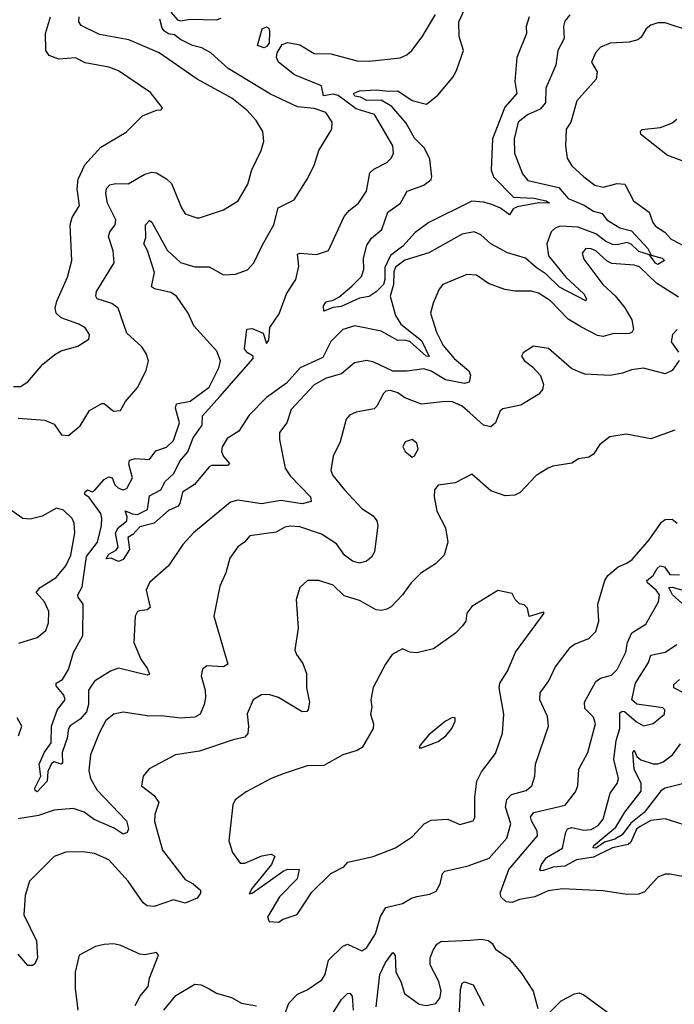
# Model space of a CAD drawing. Extents: x 1552033 to 1694788, y 811965 to 917215.
# Tile 548 of 632: x 1655481 to 1658224, y 904270 to 908393. Entities that reach past the tile are written whole.
import ezdxf

# ---------------------------------------------------------------- set-up
doc = ezdxf.new("R2010")
doc.units = 0

msp = doc.modelspace()

# ---------------------------------------------------------------- linework, layer by layer
at = {"layer": '0CON20XD'}
for points in [[(1655455, 906857.8), (1655485, 906857.1), (1655515, 906877.5), (1655578.6, 906951.4), (1655628.6, 906991.4), (1655655, 907006.4), (1655725, 907026.5), (1655770.8, 907055), (1655774.3, 907075), (1655755, 907102.5), (1655728.5, 907118.5), (1655654.7, 907144.7), (1655634.6, 907165), (1655629.6, 907185), (1655636.2, 907215), (1655681.8, 907315), (1655699.1, 907385), (1655692.9, 907535), (1655700.5, 907565), (1655731.4, 907615), (1655721.5, 907685), (1655726.6, 907725), (1655754.6, 907785), (1655820.5, 907859.5), (1655927.6, 907922.4), (1655995, 907991.4), (1656053.9, 908013.9), (1656073.6, 908016.4), (1656080, 908025), (1656028.9, 908088.9), (1655895, 908179.4), (1655855, 908194.4), (1655755, 908212.9), (1655715, 908233.1), (1655645, 908228.6), (1655605, 908243.1), (1655590, 908265), (1655589.2, 908335), (1655610.4, 908405)], [(1655475, 906725.3), (1655586.9, 906716.9), (1655625, 906699.4), (1655656, 906655), (1655685, 906652.2), (1655735, 906692), (1655773.1, 906756.9), (1655825, 906786.7), (1655835, 906786.7), (1655874.5, 906754.5), (1655903.9, 906756.1), (1655923.8, 906795), (1655975.7, 906854.3), (1656010.5, 906925), (1656020.6, 906965), (1656011.4, 906995), (1655993.2, 907023.2), (1655930.5, 907080.5), (1655893.1, 907185), (1655866.9, 907205), (1655805.7, 907225), (1655800, 907235), (1655802.9, 907255), (1655876.4, 907375), (1655872.9, 907425), (1655853.8, 907485), (1655858.2, 907505), (1655881.2, 907535), (1655883.5, 907555), (1655849.7, 907625), (1655841.6, 907665), (1655845, 907686), (1655858.5, 907701.5), (1655882.2, 907707.8), (1655935, 907705.5), (1656005, 907746.9), (1656035, 907754.6), (1656055, 907752.1), (1656096.9, 907726.9), (1656117, 907707), (1656158.9, 907605), (1656175, 907580.8), (1656223, 907563), (1656235, 907564.2), (1656335, 907596.7), (1656397.1, 907635), (1656437.3, 907705), (1656453.3, 907765), (1656493.3, 907845), (1656504.4, 907885), (1656500, 907925), (1656471.8, 907971.8), (1656432.2, 908015), (1656370, 908065), (1656225, 908144.6), (1656065, 908254.7), (1655938.6, 908308.6), (1655815, 908330.9), (1655738.8, 908368.8), (1655729.3, 908385), (1655730, 908405)], [(1657786.6, 908413.4), (1657765, 908388), (1657760, 908365), (1657762.7, 908315), (1657736, 908265), (1657727.2, 908202.8), (1657685, 908106.2), (1657684.1, 908045), (1657661.3, 908018.7), (1657608.9, 907995), (1657569.6, 907965), (1657552.2, 907895), (1657554.2, 907834.3), (1657588, 907748), (1657609.9, 907719.9), (1657740.4, 907690.4), (1657779.7, 907645), (1657846.1, 907616.1), (1657885, 907591.6), (1657921.3, 907581.3), (1657940.9, 907555), (1657995, 907521.3), (1658045, 907508.8), (1658112.4, 907435), (1658127.1, 907407.1), (1658173.1, 907395), (1658182.5, 907385), (1658155, 907368.8), (1658145, 907373.2), (1658119.1, 907409.1), (1658075, 907423.2), (1658042.7, 907452.7), (1658025, 907459.7), (1657985, 907450), (1657965, 907452.4), (1657935, 907465.6), (1657895, 907496.2), (1657819.2, 907525), (1657745, 907528.2), (1657725, 907520.7), (1657707.9, 907505), (1657689.3, 907455), (1657697.1, 907405), (1657769.4, 907315), (1657844, 907245), (1657856.1, 907225), (1657853.3, 907216.7), (1657743.4, 907273.4), (1657687.4, 907327.4), (1657645.1, 907355.1), (1657600.7, 907395), (1657525, 907416.5), (1657455, 907454.4), (1657412.6, 907492.6), (1657385, 907504.5), (1657335, 907495.3), (1657195, 907417.2), (1657095, 907385.9), (1657055, 907356.5), (1657048.1, 907338.1), (1657046.9, 907285), (1657033.6, 907235), (1657055.3, 907155), (1657078, 907118), (1657165, 907050), (1657196.4, 906983.6), (1657184.1, 906985), (1657115.9, 907045.9), (1657095, 907051.9), (1657065, 907050.3), (1656995, 907088.7), (1656885, 907110.8), (1656835, 907095.8), (1656785, 907045.9), (1656751.2, 906978.8), (1656656.4, 906935), (1656599.3, 906870.7), (1656515, 906811.8), (1656443.1, 906736.9), (1656399.2, 906670.7), (1656350.4, 906639.6), (1656328.9, 906605), (1656326, 906585), (1656335, 906564.4), (1656360.5, 906535), (1656352.9, 906527.1), (1656315, 906526.1), (1656285, 906526.9), (1656275, 906521.2), (1656212.9, 906447.1), (1656162.9, 906415), (1656152.5, 906367.5), (1656144.4, 906355.6), (1656105, 906338), (1656045, 906285.3), (1655985, 906270), (1655955, 906237.1), (1655934.4, 906225), (1655941.4, 906175), (1655915, 906132.4), (1655895, 906124.7), (1655865, 906138.2), (1655843.8, 906135), (1655854, 906155), (1655885, 906171.3), (1655893.3, 906185), (1655881.9, 906245), (1655893.8, 906265), (1655930.5, 906295), (1655931.7, 906311.7), (1655923.1, 906336.9), (1655953.4, 906323.4), (1655975, 906321.1), (1656017.2, 906342.8), (1656025, 906399.2), (1656073.1, 906425), (1656091.2, 906458.8), (1656127.6, 906492.4), (1656152.6, 906545), (1656186, 906584), (1656208.2, 906641.8), (1656245.2, 906695), (1656247.2, 906735), (1656319.4, 906815), (1656460, 906975), (1656460, 906985), (1656435, 906998), (1656422.5, 907015), (1656432.1, 907097.9), (1656455, 907100.4), (1656501.1, 907081.1), (1656515, 907037.5), (1656525, 907051.2), (1656529.2, 907105), (1656568.3, 907161.7), (1656599.4, 907245), (1656638.5, 907305), (1656650.9, 907360.9), (1656645, 907411.2), (1656655, 907415.5), (1656725, 907409.7), (1656775, 907427.3), (1656840.7, 907569.3), (1656861.9, 907595), (1656900, 907625), (1656933.6, 907675), (1656948.3, 907751.7), (1656965, 907766.9), (1657019.2, 907795), (1657039.1, 907815), (1657047.2, 907835), (1657044.6, 907865), (1656986, 907966), (1656967, 907997), (1656890.5, 908020.5), (1656815, 908076), (1656795, 908080.9), (1656754.4, 908074.4), (1656745, 908116.9), (1656632.3, 908162.3), (1656565.8, 908215.8), (1656556.9, 908235), (1656560.4, 908255), (1656580.5, 908289.5), (1656605, 908298.4), (1656655, 908288), (1656715, 908252), (1656785, 908250.4), (1656895, 908220.7), (1656945, 908219.7), (1657075, 908234.4), (1657103, 908247), (1657123.8, 908265), (1657167.6, 908322.4), (1657222.7, 908415)], [(1656115, 908424.7), (1656143, 908393), (1656155, 908388.4), (1656195.8, 908395.8), (1656305, 908393.1), (1656325, 908399.2)], [(1657616.3, 908405), (1657602.9, 908365), (1657603.9, 908335), (1657564.3, 908235.7), (1657556.1, 908135), (1657563.5, 908085), (1657513.1, 908026.9), (1657462.4, 907895), (1657456.1, 907765), (1657466.9, 907735), (1657550.5, 907650.5), (1657635.6, 907645.6), (1657686.2, 907635), (1657700.8, 907625), (1657656.7, 907626.7), (1657565, 907610), (1657548.6, 907601.4), (1657533.8, 907576.2), (1657495, 907603.8), (1657459.3, 907619.3), (1657425, 907629.4), (1657375, 907633.7), (1657195, 907544.6), (1657137.8, 907502.2), (1657086.2, 907445), (1657035, 907406), (1657010.9, 907355), (1657011, 907305), (1657005.2, 907285), (1656975, 907253.4), (1656945, 907233.6), (1656905, 907226.7), (1656828, 907192), (1656795, 907188.1), (1656755, 907172.5), (1656753.6, 907195), (1656765, 907211.8), (1656795, 907218.2), (1656818, 907232), (1656872.2, 907277.8), (1656912.6, 907317.4), (1656923.4, 907346.6), (1656921.5, 907395), (1656935, 907448.8), (1656955, 907479.2), (1656998.8, 907515), (1657023, 907587), (1657076.1, 907625), (1657104.4, 907675.6), (1657175, 907701.1), (1657205, 907724.5), (1657208.2, 907735), (1657199.7, 907809.7), (1657177.5, 907855), (1657135, 907897.9), (1657100.1, 907960.1), (1657039.8, 908029.8), (1656995, 908057.1), (1656935, 908055.4), (1656909.3, 908069.3), (1656885, 908073.9), (1656879.2, 908085), (1656905, 908095.6), (1656975, 908100.4), (1657025, 908093.5), (1657065, 908096.1), (1657125.8, 908055), (1657185, 908039.2), (1657233.2, 908076.8), (1657299.2, 908155), (1657313.2, 908185), (1657341.1, 908265), (1657322.5, 908322.5), (1657321.1, 908385), (1657345, 908436.7)], [(1658240.8, 907230.8), (1658149.5, 907289.5), (1658078.3, 907358.3), (1658055, 907365.2), (1657961.9, 907371.9), (1657942.2, 907382.2), (1657894.3, 907425), (1657875, 907434.5), (1657853.3, 907435), (1657838.1, 907415), (1657845, 907390), (1657923.6, 907285), (1657976.4, 907236.4), (1658016.6, 907186.6), (1658046, 907136), (1658052.1, 907097.9), (1658046.2, 907083.8), (1658035, 907079.1), (1657965, 907077.2), (1657925, 907066.2), (1657901.5, 907071.5), (1657835.3, 907105.3), (1657778.9, 907138.9), (1657705, 907216), (1657655, 907247.8), (1657625, 907256.8), (1657555, 907256.5), (1657513.9, 907263.9), (1657445, 907289.2), (1657395, 907323.3), (1657355, 907326.9), (1657254.3, 907285), (1657239.2, 907265), (1657213.6, 907206.4), (1657202.9, 907165), (1657226.9, 907085), (1657255, 907028.9), (1657301.1, 906975), (1657362.7, 906922.7), (1657370, 906905), (1657364.3, 906875), (1657345, 906869.3), (1657265, 906885.3), (1657205, 906921.1), (1657175, 906930.7), (1657105, 906921.3), (1657045, 906921.5), (1656965, 906958.6), (1656935, 906965.9), (1656883.8, 906956.2), (1656829.7, 906910.3), (1656765, 906892), (1656715, 906864.6), (1656619, 906761), (1656600, 906705), (1656569.4, 906665), (1656570, 906635), (1656593.9, 906515), (1656615, 906482.9), (1656700, 906395), (1656702, 906375), (1656664.1, 906365.9), (1656575, 906380), (1656494.1, 906365.9), (1656395, 906381.8), (1656365, 906372.2), (1656208.8, 906245), (1656165, 906195.8), (1656105, 906106.9), (1656025, 906037.1), (1656011.7, 906005), (1656027.7, 905932.3), (1656015, 905921.5), (1655982.9, 905917.1), (1655974.7, 905915), (1655965.3, 905895), (1655960, 905785), (1655988.9, 905715), (1656016.9, 905675), (1656025, 905652.5), (1656015, 905648.9), (1655895, 905677.9), (1655861.2, 905665), (1655795, 905623.8), (1655768.9, 905585), (1655770.1, 905525), (1655760.9, 905495), (1655735, 905464.3), (1655693.2, 905436.8), (1655685.8, 905425), (1655680, 905385), (1655659.7, 905325), (1655660.7, 905279.3), (1655655, 905275.6), (1655625, 905285.3), (1655615, 905278.5), (1655599.7, 905245), (1655596.7, 905205), (1655555, 905160), (1655545.7, 905165.7), (1655544.2, 905175), (1655569.3, 905225), (1655562.9, 905275), (1655585, 905325.6), (1655612.9, 905365), (1655614.4, 905434.4), (1655639.7, 905505), (1655671.5, 905545), (1655666.1, 905565), (1655633.8, 905603.8), (1655633.3, 905615), (1655660.2, 905629.8), (1655685, 905672.2), (1655707.2, 905742.8), (1655745.7, 905815), (1655747.1, 905945), (1655725.5, 905975), (1655725.4, 905985), (1655742.4, 906017.6), (1655761.6, 906145), (1655806.6, 906205), (1655823.4, 906275), (1655825.9, 906305), (1655820.7, 906325), (1655772.1, 906392.1), (1655754.6, 906405), (1655753.9, 906415), (1655765, 906424.3), (1655785, 906416.7), (1655795, 906421.8), (1655835, 906467.3), (1655855, 906478.8), (1655869.2, 906475), (1655880.3, 906445), (1655895, 906431.1), (1655915, 906424.8), (1655929.5, 906430.5), (1655953.8, 906475), (1655937.9, 906532.1), (1655940.9, 906549.1), (1655964.7, 906555.3), (1656025, 906551.6), (1656052.2, 906587.8), (1656096.9, 906603.1), (1656125, 906631.5), (1656150.3, 906705), (1656133.4, 906766.6), (1656137.5, 906785), (1656195, 906795.3), (1656274.4, 906855), (1656315.3, 906935), (1656322.4, 906965), (1656306.4, 907005), (1656211.4, 907111.4), (1656187.3, 907165), (1656137.9, 907235), (1656115, 907250.6), (1656046.6, 907266.6), (1656033.8, 907275), (1656045.3, 907335), (1656016.5, 907426.5), (1656000.6, 907455), (1656009.2, 907480.8), (1656008.5, 907535), (1656025, 907551.9), (1656035, 907545.7), (1656098.5, 907428.5), (1656155, 907376.3), (1656215, 907358.6), (1656275, 907359.1), (1656335, 907324.4), (1656385, 907328.1), (1656435, 907346), (1656462, 907375), (1656499.1, 907450.9), (1656546.5, 907535), (1656564, 907606), (1656630.8, 907639.2), (1656686, 907725), (1656715, 907783.3), (1656734.6, 907845.4), (1656789.4, 907935), (1656790, 907965), (1656763.8, 908005), (1656715, 908021.1), (1656645, 908028.4), (1656531.5, 908081.5), (1656355, 908189.1), (1656282, 908255), (1656243.8, 908275), (1656205, 908285.3), (1656155, 908310.2), (1656129.9, 908329.9), (1656105, 908333.9), (1656087.3, 908345), (1656077.8, 908357.8), (1656068.6, 908395)], [(1656505, 908275.8), (1656477.5, 908285), (1656496.7, 908355), (1656515, 908364.2), (1656525, 908358.6), (1656527.7, 908345), (1656525.8, 908295), (1656515, 908281.1), (1656505, 908275.8)], [(1658290.9, 908345), (1658185, 908379.7), (1658155, 908380), (1658125, 908370), (1658105.6, 908355), (1658085, 908320), (1658071.5, 908308.5), (1658035, 908299.6), (1657955, 908294.5), (1657915, 908278.9), (1657894.2, 908255), (1657876.2, 908215), (1657900, 908175), (1657896.7, 908145), (1657815, 908053.1), (1657789.6, 907965), (1657770.5, 907935), (1657768.2, 907865), (1657775, 907813.3), (1657795, 907782), (1657844, 907735), (1657891.1, 907701.1), (1657925, 907692.7), (1657985, 907707.5), (1658015.8, 907705), (1658053.3, 907635), (1658117.8, 907587.8), (1658133.6, 907543.6), (1658145, 907528.6), (1658183.6, 907503.6), (1658210, 907475), (1658315, 907420.2)], [(1658234, 907975), (1658215, 907960.8), (1658165, 907940), (1658088.3, 907931.7), (1658080, 907925), (1658082.5, 907915), (1658195, 907826), (1658255, 907804)], [(1658235, 907095.8), (1658215.5, 907074.5), (1658210, 907045), (1658240.7, 907000.7)], [(1658243.4, 906966.6), (1658215.4, 906924.6), (1658185, 906910.6), (1658095, 906933.6), (1658045, 906927.5), (1658007.3, 906912.7), (1657955, 906903.1), (1657849.4, 906909.4), (1657795, 906930.9), (1657696.4, 907016.4), (1657634.3, 907025.7), (1657591.2, 906998.8), (1657583.8, 906985), (1657595, 906966.2), (1657630, 906940), (1657663, 906903), (1657676, 906865), (1657671.2, 906845), (1657656.2, 906825), (1657580.9, 906779.1), (1657505, 906764.4), (1657494.6, 906755), (1657474.8, 906705.2), (1657455, 906688.2), (1657425, 906694.7), (1657367.4, 906747.4), (1657335, 906774.7), (1657295, 906792.5), (1657265, 906794.6), (1657165, 906783.3), (1657095, 906810), (1657065, 906830.3), (1657035, 906841.1), (1657015, 906837.3), (1657005, 906828.6), (1656977.5, 906775), (1656965.9, 906764.1), (1656890.3, 906749.7), (1656863.2, 906736.8), (1656849.1, 906720.9), (1656824.4, 906625), (1656794.1, 906565.9), (1656785.4, 906505), (1656793.3, 906485), (1656842.2, 906425), (1656915, 906346.5), (1656961.4, 906315), (1656977.1, 906295), (1656981.1, 906275), (1656967.5, 906165), (1656955, 906142), (1656934.5, 906125.5), (1656905, 906117.5), (1656875, 906126.4), (1656841.5, 906151.5), (1656808.8, 906198.8), (1656745, 906239.4), (1656655, 906270), (1656615, 906272.5), (1656592.4, 906267.6), (1656555, 906247.9), (1656445, 906231.9), (1656422.5, 906205), (1656395, 906186), (1656361.4, 906138.6), (1656345, 906076.7), (1656319.3, 906020.7), (1656294.3, 905895), (1656352.5, 905695), (1656335, 905683.3), (1656265, 905688), (1656246.4, 905673.6), (1656242, 905645), (1656258.6, 905585), (1656259.4, 905555), (1656254.5, 905525), (1656236.9, 905485), (1656215, 905472.5), (1656155, 905467.6), (1656075, 905478.4), (1656025, 905476.8), (1655915, 905493.8), (1655875, 905484.6), (1655842, 905458), (1655814.7, 905405.3), (1655778.2, 905315), (1655770.6, 905249.4)], [(1658225.6, 906674.4), (1658125, 906638.6), (1658022.3, 906657.7), (1657953.4, 906646.6), (1657911.2, 906615), (1657885, 906574), (1657865, 906562), (1657822.5, 906555), (1657794.3, 906535.7), (1657715, 906524.2), (1657695, 906515.8), (1657645, 906484), (1657577.3, 906412.7), (1657555, 906401.9), (1657515, 906400), (1657455, 906420), (1657375, 906490), (1657305, 906454), (1657235, 906444.2), (1657218.6, 906425), (1657218, 906395), (1657229.4, 906335), (1657265.5, 906265), (1657275.5, 906205), (1657259.1, 906150.9), (1657223.1, 906115), (1657161.4, 906075), (1657120.8, 906035), (1657085.6, 905985), (1657036.9, 905935), (1657018.8, 905925), (1656995, 905918.8), (1656975, 905921.5), (1656905, 905960.9), (1656841.1, 905981.1), (1656795, 906025.5), (1656735, 906044.2), (1656687.5, 906045), (1656654.3, 906015.7), (1656640, 905965), (1656648, 905845), (1656634.3, 905755), (1656640.8, 905735), (1656667.4, 905697.4), (1656682.1, 905655), (1656682.9, 905595), (1656695.5, 905535), (1656690, 905505), (1656684.3, 905495.7), (1656665, 905494.5), (1656565, 905554.6), (1656525, 905567.3), (1656493.8, 905566.2), (1656460, 905545), (1656433.5, 905486.5), (1656440, 905435), (1656436.3, 905403.7), (1656425, 905388.6), (1656375, 905377.5), (1656235, 905329.4), (1656133.3, 905315), (1656023.5, 905256.5), (1655998, 905225), (1655992, 905185), (1656045, 905144.5), (1656063.8, 905115), (1656046.7, 905065), (1656045.6, 905035), (1656078.9, 904915), (1656175, 904792.9), (1656207.5, 904775), (1656238.3, 904748.3), (1656238, 904735), (1656224, 904715), (1656175, 904693.8), (1656125, 904706.9), (1656045, 904679.4), (1656015, 904681.8), (1655998.2, 904695), (1655935.2, 904785.2), (1655855, 904875.6), (1655795, 904901.2), (1655745, 904907.9), (1655675, 904907.5), (1655625, 904888.9), (1655522.9, 904785), (1655504.2, 904725.8), (1655498.4, 904645), (1655551, 904535), (1655555.3, 904465), (1655545, 904439.4), (1655535, 904432.5), (1655515, 904432.5), (1655475, 904479.6)], [(1657125, 906561.2), (1657135, 906566.7), (1657151.2, 906595), (1657145, 906620), (1657125, 906635.7), (1657096.7, 906625), (1657086.7, 906605), (1657096.7, 906585), (1657125, 906561.2)], [(1655477.4, 905782.6), (1655555, 905806.7), (1655590.9, 905835), (1655602.3, 905867.7), (1655602.8, 905915), (1655585.6, 905955.6), (1655550, 905995), (1655567.1, 906015), (1655633.3, 906056.7), (1655675, 906105.8), (1655695, 906151.2), (1655711.5, 906245), (1655708.8, 906285), (1655701.2, 906305), (1655665, 906339.6), (1655635, 906347.9), (1655575, 906313.7), (1655525, 906301.6), (1655493.8, 906305), (1655415, 906360)], [(1656590.8, 904225), (1656609.2, 904275), (1656645, 904312), (1656685, 904330), (1656747, 904373), (1656760.8, 904395), (1656774.6, 904455), (1656835, 904513.8), (1656855, 904521.5), (1656914.4, 904494.4), (1656935, 904507.5), (1656971.5, 904565), (1656992.5, 904637.5), (1657014.6, 904675.4), (1657085, 904691.5), (1657122.9, 904715), (1657145, 904720.9), (1657199.4, 904730.6), (1657225.9, 904744.1), (1657243.1, 904775), (1657252.4, 904817.6), (1657262.5, 904827.5), (1657360.6, 904849.4), (1657448.2, 904881.8), (1657522.3, 904965), (1657538.3, 905025), (1657516, 905095), (1657521.7, 905128.3), (1657541.1, 905148.9), (1657602.5, 905165), (1657626.4, 905185), (1657640, 905225), (1657642.1, 905275), (1657696.9, 905435), (1657692.2, 905475), (1657660, 905545), (1657661.9, 905575), (1657697.8, 905625), (1657725, 905682), (1657789.2, 905765), (1657805, 905778.1), (1657865, 905801.4), (1657895, 905830.8), (1657907.9, 905875), (1657903.3, 905945), (1657932.9, 906045), (1657945, 906066.2), (1657987.9, 906102.1), (1658025, 906116.9), (1658046.9, 906133.1), (1658118.6, 906215), (1658170.3, 906289.7), (1658185, 906300), (1658215, 906301.2), (1658236.2, 906285)], [(1658306.8, 904796.8), (1658205, 904814.2), (1658185, 904814.2), (1658155, 904802.5), (1658098.5, 904741.5), (1658075, 904731.1), (1658025, 904729.5), (1657925, 904744.4), (1657755, 904753.3), (1657695.4, 904745.4), (1657640, 904720), (1657575, 904708.6), (1657545, 904696.3), (1657519.7, 904699.7), (1657498.6, 904718.6), (1657494.4, 904735), (1657529.8, 904835), (1657650, 904975), (1657649.2, 904995), (1657625, 905038.6), (1657620.7, 905055), (1657635, 905073.2), (1657766, 905104), (1657810.2, 905159.8), (1657820, 905185), (1657823.6, 905255), (1657861.8, 905325), (1657893.8, 905445), (1657885, 905471.9), (1657848.8, 905508.8), (1657847.3, 905535), (1657895, 905622), (1657915, 905635.8), (1657961, 905649), (1657985, 905672.5), (1658020.6, 905745), (1658028.2, 905785), (1658046.4, 905825), (1658105, 905861.9), (1658157.3, 905955), (1658161.4, 905985), (1658147.8, 906005), (1658111.2, 906035), (1658108.7, 906045), (1658135, 906066.2), (1658151.4, 906095), (1658165, 906106.2), (1658182.5, 906102.5), (1658205, 906070), (1658245, 906068.4)], [(1658255, 905949.3), (1658216, 905985), (1658201.2, 906015), (1658215, 906016.9), (1658285, 905997)], [(1656565, 904613.8), (1656585, 904626.7), (1656643.9, 904646.1), (1656705, 904740), (1656785, 904817.5), (1656838.8, 904845), (1656856, 904865), (1656961.8, 904888.2), (1657055, 904925.7), (1657127.4, 904972.6), (1657176, 905025), (1657205, 905040.8), (1657275, 905045.7), (1657325, 905022.5), (1657381.7, 905038.3), (1657388.3, 905051.7), (1657387.6, 905137.6), (1657396, 905204), (1657416.2, 905243.8), (1657475, 905320), (1657504.1, 905405), (1657509.7, 905485), (1657490, 905595), (1657492.5, 905615), (1657525, 905665.7), (1657557.7, 905745), (1657678.3, 905908.3), (1657675, 905912.5), (1657615, 905893.8), (1657608.8, 905928.8), (1657595, 905942.5), (1657575, 905947.5), (1657557.5, 905965), (1657545, 905990), (1657485, 906002.5), (1657375, 905936.2), (1657355, 905907.5), (1657350, 905875), (1657335.7, 905854.3), (1657306.4, 905823.6), (1657215, 905758.1), (1657145, 905741.4), (1657115, 905744.2), (1657085, 905758.6), (1657042, 905735), (1657014, 905695), (1656962.7, 905597.3), (1656952.5, 905545), (1656956.7, 905515), (1656951.2, 905485), (1656963.8, 905445), (1656962.5, 905425), (1656916.5, 905345), (1656895, 905332.5), (1656835, 905314.4), (1656755, 905269.5), (1656685, 905269.2), (1656585.4, 905234.6), (1656535, 905215.6), (1656430.2, 905159.8), (1656383.6, 905126.4), (1656374.4, 905105.6), (1656357.5, 904955), (1656373.2, 904905), (1656405, 904860.9), (1656425, 904861.2), (1656495, 904891.9), (1656535, 904898), (1656550, 904890), (1656536.4, 904855), (1656455, 904755.6), (1656442.3, 904732.3), (1656455.8, 904735), (1656585, 904827.8), (1656605, 904835.7), (1656652.5, 904835), (1656643.3, 904795), (1656569.7, 904720.3), (1656520, 904635), (1656526.4, 904616.4), (1656565, 904613.8)], [(1658265, 905021.1), (1658185, 905047.1), (1658125, 905040.3), (1658080.3, 905015), (1658065, 905002.7), (1658041, 904949), (1658031, 904939), (1657964.7, 904925), (1657885, 904885.7), (1657814.6, 904875.4), (1657765, 904848.7), (1657715.9, 904844.1), (1657675, 904830), (1657665, 904829.2), (1657660.6, 904835), (1657667.1, 904855), (1657688.8, 904885), (1657755.8, 904924.2), (1657768.9, 904991.1), (1657776.9, 905005), (1657795, 905010.3), (1657845, 904999.6), (1657875, 905001.5), (1657905, 905019.3), (1657925.8, 905045), (1657955.6, 905154.4), (1657984.1, 905195), (1657990.5, 905215), (1657970.3, 905295), (1657980.5, 905375), (1657996.1, 905425), (1657995, 905490.8), (1658005, 905497.5), (1658015, 905495.5), (1658065, 905452.5), (1658095, 905436.7), (1658135, 905445.6), (1658183.1, 905485), (1658183.4, 905503.4), (1658175, 905511.1), (1658067.3, 905527.3), (1658046.4, 905545), (1658061.1, 905615), (1658115, 905701.5), (1658125, 905732.7), (1658185, 905744.7), (1658233.9, 905776.1)], [(1658265, 905573.2), (1658222.2, 905595), (1658221.4, 905608.6), (1658245, 905630.6)], [(1655476, 905394), (1655490.5, 905435), (1655470, 905470)], [(1657165, 905343.8), (1657235, 905370), (1657265.9, 905394.1), (1657291.2, 905425), (1657305.8, 905455), (1657305, 905470), (1657295, 905470.8), (1657264.5, 905455), (1657195, 905398), (1657158.8, 905355), (1657154.1, 905344.1), (1657165, 905343.8)], [(1658325, 905209.6), (1658185, 905175.3), (1658168.9, 905165), (1658097.1, 905072.9), (1658041.3, 905028.7), (1658005, 904979.9), (1657975, 904961.9), (1657931.4, 904948.6), (1657895, 904924.1), (1657883.4, 904925), (1657886.2, 904935), (1657978.5, 905011.5), (1658016, 905074), (1658085, 905162), (1658084.8, 905195), (1658054.9, 905255.1), (1658050.4, 905325), (1658055, 905334.2), (1658067.2, 905307.2), (1658083.5, 905293.5), (1658135, 905276.5), (1658155, 905277.3), (1658176.9, 905285), (1658215.5, 905314.5), (1658249.4, 905360.6)], [(1655770.6, 905249.4), (1655778.4, 905215), (1655805, 905167.5), (1655928.2, 905038.2), (1655936.8, 905005), (1655930.8, 904989.1), (1655915, 904982.2), (1655877.3, 905007.3), (1655793.7, 905043.7), (1655750.6, 905075), (1655705, 905089.4), (1655625, 905082.9), (1655559.4, 905060.6), (1655475, 905046.5)], [(1655965.4, 904265), (1655985.6, 904304.4), (1656020, 904345), (1656025, 904380), (1656062.5, 904475), (1656055, 904487.5), (1656005, 904476.7), (1655985, 904480), (1655905, 904515.7), (1655875, 904522.5), (1655835, 904520.8), (1655798.6, 904511.4), (1655730, 904475), (1655714, 904405), (1655714.1, 904335.9), (1655724.3, 904245)], [(1656975, 904258.8), (1656989.5, 904395), (1657013.3, 904445), (1657045, 904486.7), (1657054.6, 904474.6), (1657056.6, 904405), (1657078.3, 904365), (1657093.8, 904315), (1657155, 904270.3), (1657185.3, 904265.3), (1657225, 904273.9), (1657241.8, 904295), (1657246.7, 904325), (1657237.1, 904365), (1657200.7, 904435), (1657201.2, 904465), (1657213.7, 904496.3), (1657228.8, 904521.2), (1657245, 904532.9), (1657368.6, 904538.6), (1657415, 904543.1), (1657445, 904537.5), (1657461.2, 904525), (1657475, 904501.2), (1657531.2, 904461.2), (1657581.7, 904401.7), (1657632, 904325), (1657652.3, 904252.3)], [(1657322.7, 904207.3), (1657328.4, 904331.6), (1657335, 904358.8), (1657345, 904364.3), (1657380.9, 904350.9), (1657425.2, 904265.2)], [(1656085.3, 904245), (1656135, 904306.6), (1656215, 904354.6), (1656241.3, 904351.3), (1656274.7, 904334.7), (1656305, 904316.9), (1656368.9, 904298.9), (1656410, 904275), (1656473.7, 904263.7)], [(1656782.8, 904217.2), (1656829.4, 904290.6), (1656855, 904314.6), (1656865, 904316.4), (1656874.3, 904304.3), (1656877.8, 904245)], [(1657695, 904230), (1657750, 904285), (1657805, 904314.2), (1657825, 904317.5), (1657845, 904310), (1657960, 904225)]]:
    msp.add_lwpolyline(points, dxfattribs=at)

doc.saveas('drawing.dxf')
